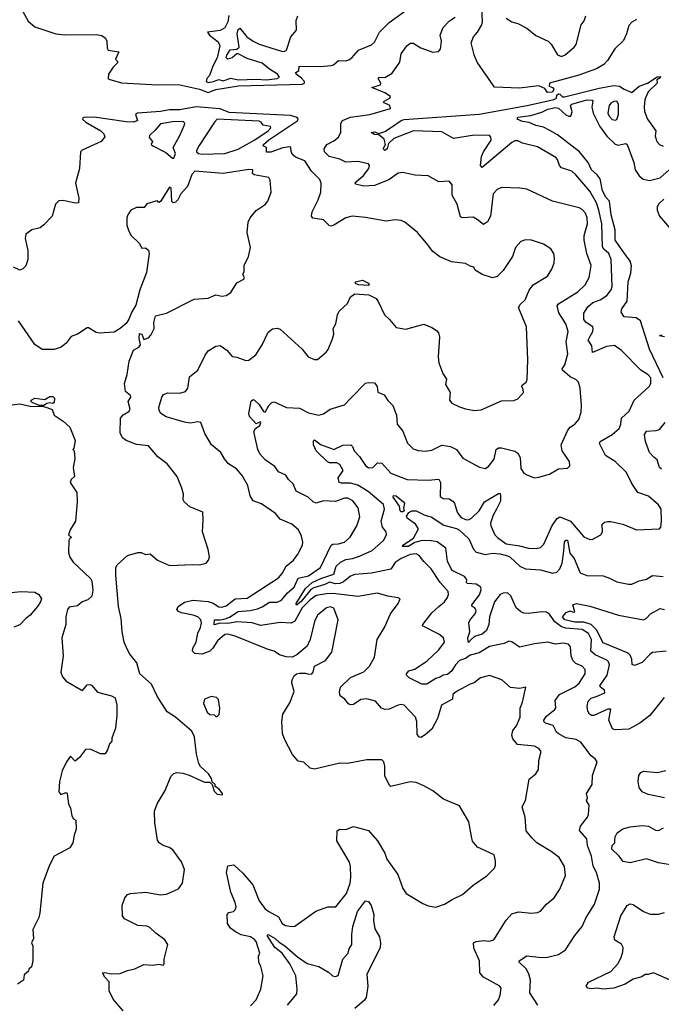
# Model space of a CAD drawing. Extents: x 1552033 to 1694788, y 811965 to 917215.
# Tile 418 of 632: x 1670884 to 1675173, y 842014 to 848599. Entities that reach past the tile are written whole.
import ezdxf

# ---------------------------------------------------------------- set-up
doc = ezdxf.new("R2010")
doc.units = 0

msp = doc.modelspace()

# ---------------------------------------------------------------- linework, layer by layer
at = {"layer": '0CON20XD'}
for points in [[(1670906.4, 848655), (1670940.5, 848590.5), (1670985, 848551.2), (1671125.7, 848505.7), (1671185, 848498.9), (1671395, 848500.8), (1671433.6, 848493.6), (1671457.5, 848475), (1671467.5, 848455), (1671469.3, 848409.3), (1671476.1, 848396.1), (1671546.2, 848385), (1671523.8, 848335), (1671542.5, 848315), (1671509.1, 848280.9), (1671478.1, 848235), (1671475.8, 848205.8), (1671480.7, 848200.7), (1671565, 848176.1), (1671805, 848163.3), (1671945, 848165.2), (1672085.3, 848134.7), (1672145, 848112.7), (1672195, 848132.2), (1672347.1, 848157.1), (1672772.5, 848167.5), (1672788.7, 848175), (1672788.4, 848185), (1672769, 848209), (1672731.4, 848235), (1672728.8, 848245), (1672749.7, 848260.3), (1672752, 848288), (1672893.4, 848286.6), (1672965.9, 848294.1), (1672981.8, 848298.2), (1673015, 848326.2), (1673065, 848324.3), (1673085, 848330), (1673105, 848343.3), (1673150, 848395), (1673235, 848431.4), (1673255, 848450), (1673289.2, 848515), (1673355, 848580), (1673490.3, 848679.7)], [(1674412.4, 848112.4), (1674395, 848139.2), (1674355, 848158.1), (1674225, 848140.9), (1674057.4, 848147.4), (1673942.3, 848315), (1673922.6, 848365), (1673902.9, 848445), (1673917.3, 848485), (1673945, 848515.7), (1673972.7, 848565), (1673977.7, 848585), (1673974.2, 848675.8)], [(1672282.2, 848627.8), (1672274.6, 848585), (1672255.3, 848544.7), (1672225, 848527.8), (1672140, 848515), (1672152.5, 848495), (1672210.9, 848450.9), (1672222.9, 848425), (1672205.4, 848344.6), (1672175, 848288.6), (1672153.3, 848226.7), (1672134.2, 848205), (1672130.9, 848185), (1672145, 848179.4), (1672180, 848185), (1672215, 848198.6), (1672245, 848189.8), (1672295, 848207.7), (1672345, 848197.5), (1672465, 848202.2), (1672535, 848196.4), (1672605, 848205.7), (1672621.2, 848215), (1672607.4, 848235), (1672555, 848267.6), (1672505, 848308.7), (1672405, 848339.2), (1672345, 848370), (1672335, 848370.8), (1672305, 848344.5), (1672274.4, 848334.4), (1672264.3, 848344.3), (1672267.9, 848362.1), (1672291.2, 848398.8), (1672335, 848403.3), (1672352.5, 848415), (1672338.5, 848505), (1672345, 848533.8), (1672355, 848543.8), (1672403.3, 848485), (1672444, 848455), (1672484.4, 848435), (1672635, 848388.9), (1672652.5, 848387.5), (1672666.7, 848395), (1672697.5, 848485), (1672735, 848530), (1672733, 848593), (1672742.5, 848625)], [(1674274.3, 845554.3), (1674325, 845536), (1674355, 845539.2), (1674425, 845559.2), (1674485, 845594.3), (1674545, 845600.6), (1674562.5, 845615), (1674560, 845645), (1674511.4, 845715), (1674504.4, 845755), (1674548.6, 845855), (1674565, 845874.2), (1674596, 845895), (1674620.8, 845925), (1674637.1, 845975), (1674639.7, 846019.7), (1674630, 846135), (1674620, 846175), (1674602.3, 846192.3), (1674565, 846210), (1674513.3, 846255), (1674510, 846265), (1674528.2, 846291.8), (1674549.1, 846365), (1674537.9, 846445), (1674549.6, 846515), (1674534.6, 846565), (1674488.8, 846638.8), (1674476.7, 846685), (1674485, 846698.9), (1674615, 846778.8), (1674663.6, 846826.4), (1674690.9, 846875), (1674704.6, 846954.6), (1674674.7, 847034.7), (1674656.7, 847125), (1674657.5, 847155), (1674678.8, 847235), (1674677.1, 847275), (1674667.1, 847305), (1674645, 847330.4), (1674625, 847341.8), (1674445, 847385.8), (1674275, 847465.6), (1674226.8, 847473.2), (1674105, 847476.9), (1674075, 847464.3), (1674048.1, 847435), (1674030.5, 847285), (1674012.4, 847247.6), (1673985, 847228.8), (1673943.3, 847263.3), (1673915, 847278.2), (1673845, 847274.4), (1673831.1, 847281.1), (1673809.5, 847365), (1673774.3, 847425), (1673774.2, 847494.2), (1673755, 847518.8), (1673685, 847515.8), (1673615, 847554.4), (1673525, 847560), (1673445, 847578), (1673415, 847572.9), (1673351.6, 847528.4), (1673255, 847490), (1673185, 847486.7), (1673130, 847500), (1673126.7, 847505), (1673134, 847515), (1673183.5, 847556.5), (1673218.9, 847605), (1673221.9, 847625), (1673215.7, 847635), (1673145, 847650.7), (1673065, 847645.9), (1673025, 847666.9), (1672952, 847685), (1672922.5, 847715), (1672920, 847735), (1672936.7, 847765), (1672985, 847790), (1673015.8, 847814.2), (1673031.8, 847848.2), (1673030.4, 847905), (1673042.2, 847925), (1673095, 847948.3), (1673225.8, 847965.8), (1673362.5, 848005), (1673357.5, 848025), (1673316.7, 848045), (1673320, 848055), (1673357.5, 848075), (1673362.5, 848085), (1673325, 848111.2), (1673237.5, 848145), (1673295.9, 848164.1), (1673297.3, 848175), (1673281.6, 848205), (1673285.4, 848214.6), (1673325, 848212.8), (1673375, 848242.5), (1673425, 848315.8), (1673435, 848371.4), (1673472.1, 848425), (1673495, 848441.5), (1673515, 848441.8), (1673565, 848411.5), (1673645, 848381.2), (1673683.6, 848386.4), (1673697, 848403), (1673704, 848455), (1673694.4, 848495), (1673715, 848548), (1673758, 848592), (1673795, 848616)], [(1674135, 848610), (1674175, 848584.2), (1674213.9, 848573.9), (1674275, 848543.8), (1674333.4, 848493.4), (1674416.1, 848456.1), (1674436.1, 848436.1), (1674478.8, 848365), (1674505, 848354.2), (1674531.2, 848365), (1674591.2, 848415), (1674605, 848433.3), (1674638.2, 848565), (1674658.4, 848591.6), (1674668, 848625)], [(1675008.3, 848601.7), (1674975, 848581.9), (1674955, 848560), (1674940.8, 848505), (1674919.5, 848460.5), (1674863.4, 848405), (1674814.5, 848325.5), (1674789.3, 848300.7), (1674739, 848271), (1674620.8, 848229.1), (1674425, 848175.6), (1674424.2, 848155), (1674446.8, 848146.8), (1674454.6, 848135), (1674445, 848114.6), (1674412.4, 848112.4)], [(1673685, 844674.4), (1673723.1, 844705), (1673744.4, 844735), (1673751.1, 844755), (1673747.5, 844775), (1673695, 844835.5), (1673635, 844926.5), (1673585, 844976.1), (1673555.6, 845015.6), (1673535, 845027.5), (1673495, 845021.6), (1673434.6, 844995), (1673395, 844967.8), (1673364.3, 844925), (1673235, 844897.9), (1673125, 844889), (1673095, 844877.9), (1673049.5, 844840.5), (1673025, 844829.5), (1672995, 844825.4), (1672955, 844836.6), (1672925, 844821.7), (1672850.2, 844799.8), (1672831.5, 844788.5), (1672765, 844709.1), (1672735, 844684.1), (1672731.8, 844695), (1672795, 844794.7), (1672840.2, 844835), (1672897.7, 844862.3), (1672985, 844891.9), (1672999.7, 844945), (1673028.3, 844971.7), (1673065, 844988.7), (1673109.2, 844995), (1673155, 845011.3), (1673240.1, 845049.9), (1673316, 845115), (1673336.5, 845155), (1673332.9, 845175), (1673308.9, 845205), (1673300.7, 845245), (1673322.8, 845325), (1673316.3, 845356.3), (1673213.5, 845443.5), (1673145, 845486.9), (1673095, 845500.6), (1673035, 845498.5), (1673020, 845505), (1673014.2, 845535), (1673045.7, 845585), (1673024.4, 845625), (1673005, 845635.8), (1672955.3, 845635.3), (1672941.3, 845641.3), (1672866.2, 845715), (1672848.2, 845755), (1672848.3, 845781.7), (1672855, 845788.6), (1672895, 845757.8), (1672962.8, 845732.8), (1672985, 845725.8), (1673045, 845752.9), (1673097.5, 845755), (1673108.8, 845745), (1673120.8, 845715), (1673155, 845676.9), (1673195, 845617.5), (1673215, 845601.5), (1673245, 845603.3), (1673275, 845634.5), (1673305, 845634.3), (1673365, 845565.5), (1673475, 845524.1), (1673615, 845519.4), (1673686.2, 845526.2), (1673696.5, 845505), (1673695, 845410), (1673715, 845398), (1673755, 845394.3), (1673779.4, 845379.4), (1673790.6, 845365), (1673808.9, 845305), (1673821.1, 845285), (1673835, 845270.6), (1673865, 845255.7), (1673885, 845254.4), (1673905, 845264.6), (1673955.2, 845314.8), (1673991.1, 845375), (1674085, 845431.2), (1674095, 845430), (1674098.1, 845418.1), (1674098.3, 845378.3), (1674072.4, 845325), (1674048.6, 845285), (1674031.8, 845231.8), (1674033.9, 845213.9), (1674061.4, 845155), (1674079.2, 845135), (1674135, 845093.3), (1674225, 845080.8), (1674285, 845064.5), (1674337, 845063), (1674365, 845069.2), (1674388, 845092), (1674444.6, 845215.4), (1674477.1, 845262.9), (1674495, 845274.1), (1674567.1, 845245), (1674655, 845140), (1674695, 845122.5), (1674715, 845124.2), (1674770, 845155), (1674780, 845175), (1674777.5, 845225), (1674792.3, 845237.7), (1674815, 845243.8), (1674835, 845244), (1674915, 845224.3), (1675007.6, 845187.6), (1675160, 845195), (1675170, 845205), (1675175.5, 845244.5), (1675172.9, 845325), (1675155, 845354), (1675087.5, 845412.5), (1675016.2, 845436.2), (1674976.2, 845496.2), (1674941.1, 845571.1), (1674864.7, 845644.7), (1674800.6, 845685), (1674759.4, 845765), (1674765, 845777.5), (1674845, 845825.3), (1674890.8, 845865), (1674903.3, 845895), (1674906, 845935), (1674957.9, 845982.1), (1674991.2, 846055), (1675092.5, 846145), (1675102.1, 846165), (1675102.5, 846205), (1675085.6, 846225), (1675036.7, 846255), (1674907.4, 846387.4), (1674859.4, 846419.4), (1674806.9, 846413.1), (1674713.9, 846373.9), (1674708.1, 846418.1), (1674684.7, 846455), (1674698, 846482), (1674715, 846513.8), (1674717.5, 846535), (1674714.3, 846545), (1674671.9, 846575), (1674655.6, 846595), (1674655, 846636.2), (1674682.2, 846677.8), (1674715, 846708.9), (1674765, 846724.7), (1674808.9, 846755), (1674838.5, 846791.5), (1674845.5, 846815), (1674838.4, 846995), (1674822.5, 847035), (1674788.9, 847065), (1674780.4, 847080.4), (1674775.3, 847234.7), (1674756.5, 847325), (1674739.3, 847375), (1674695, 847451.8), (1674602.4, 847562.4), (1674575, 847586.5), (1674505, 847608.6), (1674493.3, 847625), (1674480, 847665), (1674468.3, 847678.3), (1674345, 847748.1), (1674245, 847774.3), (1674215, 847788.6), (1674195, 847789.4), (1674175, 847777.5), (1673975, 847611.2), (1673964.4, 847625), (1673971.1, 847685), (1673984.2, 847715.8), (1674035, 847794), (1674034.5, 847814.5), (1674025, 847824.3), (1673925, 847827.3), (1673785, 847804), (1673705, 847849.4), (1673516.7, 847855), (1673385.9, 847804.1), (1673349.2, 847770.8), (1673340, 847735), (1673325, 847723.8), (1673313.2, 847735), (1673328.5, 847765), (1673319.9, 847799.9), (1673285, 847830), (1673255, 847831.4), (1673234.3, 847845), (1673255, 847849.7), (1673285, 847838.1), (1673325, 847852.1), (1673370.4, 847880.4), (1673433.9, 847926.1), (1673455, 847931.8), (1673955, 847967.6), (1674275.7, 848025), (1674455, 848066.4), (1674471.5, 848075), (1674474.7, 848095.3), (1674485, 848103.8), (1674495, 848101.8), (1674512.5, 848082.5), (1674525, 848082.9), (1674758.8, 848141.2), (1674855, 848159.3), (1674894.7, 848154.7), (1674925.4, 848135.4), (1674975, 848112.9), (1675025, 848155.7), (1675080, 848175), (1675145, 848217.5), (1675168.8, 848218.8), (1675165, 848210), (1675143.8, 848196.2), (1675145, 848174.2), (1675084.2, 848115.8), (1675063.4, 848065), (1675057.6, 848017.6), (1675061.1, 847985), (1675080, 847935), (1675136.9, 847856.9), (1675131.3, 847821.3), (1675142.9, 847785), (1675161.2, 847765), (1675185, 847754.3)], [(1673604.4, 847104.4), (1673543.3, 847175), (1673458.8, 847245), (1673435, 847256), (1673395, 847260), (1673335, 847252.5), (1673195, 847276.9), (1673105.8, 847284.2), (1673065, 847274), (1672985, 847225.6), (1672965, 847219.4), (1672952.7, 847222.7), (1672915, 847260), (1672842.7, 847272.7), (1672834.4, 847285), (1672838.5, 847315), (1672880.5, 847395), (1672897.3, 847445), (1672899.4, 847505), (1672891.1, 847531.1), (1672835.9, 847585.9), (1672790.6, 847655), (1672728.9, 847678.9), (1672709.4, 847695), (1672699.4, 847715), (1672696.5, 847745), (1672689.8, 847749.8), (1672643.1, 847743.1), (1672563.6, 847713.6), (1672534.2, 847714.2), (1672533.8, 847743.8), (1672512.5, 847755), (1672513.6, 847763.6), (1672549.2, 847795), (1672742.6, 847925), (1672745.9, 847935), (1672739.7, 847945), (1672695, 847959.5), (1672285, 847978.9), (1672225, 848002.1), (1672065, 848016.2), (1671955, 847995.8), (1671885, 847995.8), (1671825, 847985.7), (1671672.5, 847975), (1671657.5, 847965), (1671672.5, 847925), (1671647, 847913), (1671595, 847915.7), (1671382, 847948), (1671313.8, 847946.2), (1671306.2, 847943.8), (1671304, 847935), (1671326.9, 847915), (1671427.6, 847855), (1671447.5, 847835), (1671453.1, 847815), (1671428, 847785), (1671302.2, 847727.8), (1671290, 847715), (1671284.3, 847605), (1671257.1, 847505), (1671280, 847405), (1671276.7, 847375), (1671255, 847371.4), (1671175, 847390.6), (1671145, 847388), (1671124.2, 847365), (1671100.8, 847285), (1671045, 847227.1), (1671021.7, 847208.3), (1670965, 847194.4), (1670925.7, 847165), (1670920, 847135), (1670938.9, 847055), (1670939.4, 846995), (1670925, 846953.8), (1670905, 846932), (1670885, 846924.4), (1670842, 846945)], [(1675184.9, 846205), (1675094.8, 846394.8), (1675035, 846584.5), (1675005, 846604.6), (1674925, 846612.9), (1674903.7, 846643.7), (1674908.5, 846665), (1674945, 846715.7), (1674951.6, 846845), (1674968.4, 846905), (1674974.1, 846954.1), (1674965.3, 846985), (1674922.8, 847042.8), (1674865.8, 847125), (1674864, 847195), (1674838.7, 847295), (1674825.9, 847385), (1674802.7, 847412.7), (1674780.3, 847455), (1674764.8, 847535), (1674745, 847562.5), (1674705.9, 847595), (1674684.8, 847645), (1674625.4, 847715.4), (1674478.2, 847828.2), (1674429, 847859), (1674385, 847881.5), (1674335, 847891.2), (1674290.9, 847910.9), (1674245, 847919.2), (1674210, 847935), (1674215, 847947.1), (1674301.1, 847958.9), (1674375, 847980), (1674415, 848001.2), (1674465, 848012.1), (1674487, 848007), (1674535, 847963.5), (1674555, 847953.5), (1674567.5, 847955), (1674576.7, 847983.3), (1674565.4, 848024.6), (1674575, 848033.8), (1674675, 848064.1), (1674710.3, 848060.3), (1674714.3, 848055), (1674708.2, 848015), (1674717.3, 847975), (1674762.5, 847885), (1674809.7, 847819.7), (1674865, 847766.5), (1674885, 847760), (1674935, 847770.8), (1674945.5, 847765.5), (1674989.3, 847645), (1674999.1, 847595), (1675025.4, 847555.4), (1675051.7, 847531.7), (1675095, 847524.7), (1675165, 847542.2), (1675225, 847595.7)], [(1674865, 847927.3), (1674875, 847932.2), (1674888, 847965), (1674886, 848035), (1674875, 848053.8), (1674855, 848053.1), (1674835, 848040.6), (1674825.5, 848025), (1674816.7, 847975), (1674824.7, 847955), (1674845, 847932.3), (1674865, 847927.3)], [(1671915, 847672.5), (1671926.2, 847705), (1671910, 847745), (1671955.4, 847824.6), (1671985, 847896.2), (1671987.3, 847907.3), (1671977.6, 847917.6), (1671905, 847916.7), (1671825, 847903.4), (1671790.4, 847859.6), (1671751.5, 847825), (1671750.7, 847810.7), (1671772.5, 847785), (1671763.3, 847765), (1671774, 847755), (1671860.6, 847710.6), (1671905, 847673.3), (1671915, 847672.5)], [(1672105, 847700), (1672255, 847704.9), (1672345, 847734.1), (1672456.1, 847795), (1672545.3, 847855), (1672563.1, 847875), (1672560, 847885), (1672511.2, 847895), (1672499.2, 847915), (1672485, 847920.4), (1672205, 847933.3), (1672186.2, 847915), (1672083, 847757), (1672066.2, 847725), (1672066.7, 847715), (1672080, 847705), (1672105, 847700)], [(1671575, 841971.2), (1671508.7, 842048.7), (1671483.5, 842105), (1671481.9, 842165), (1671453.3, 842195), (1671437.5, 842225), (1671452.9, 842227.1), (1671495, 842217.3), (1671555, 842219.2), (1671605, 842240.6), (1671655, 842251.4), (1671715, 842280.4), (1671775, 842275.6), (1671815, 842282.5), (1671843.3, 842276.7), (1671850, 842285), (1671850, 842315), (1671874, 842415), (1671855, 842446), (1671795, 842490), (1671755, 842528.6), (1671735, 842537.1), (1671675, 842541.4), (1671586, 842586), (1671571.2, 842605), (1671570, 842675), (1671588, 842725), (1671605, 842748.8), (1671624.1, 842755.9), (1671725, 842764.2), (1671825, 842747.1), (1671865, 842750), (1671945, 842786.2), (1671973.3, 842825), (1671986, 842915), (1671965, 842966.7), (1671907.5, 843047.5), (1671882.8, 843062.8), (1671843.8, 843075), (1671816.2, 843095), (1671805, 843112.5), (1671787, 843227), (1671785.4, 843305), (1671803.3, 843355), (1671857.5, 843445), (1671895, 843537.5), (1671915, 843556.7), (1671935, 843563.8), (1671975, 843560.8), (1672016.9, 843546.9), (1672120.7, 843500.7), (1672155, 843500), (1672170, 843485), (1672185, 843440), (1672205, 843420), (1672240, 843415), (1672240, 843425), (1672216.1, 843456.1), (1672191.7, 843471.7), (1672190, 843485), (1672171.7, 843501.7), (1672167.5, 843525), (1672147.5, 843555), (1672093.3, 843605), (1672082.5, 843625), (1672067, 843687), (1672053, 843803), (1672035, 843840), (1671926.7, 843935), (1671870.9, 843970.9), (1671802.5, 844075), (1671766, 844155), (1671687.5, 844225), (1671668.3, 844298.3), (1671621.2, 844355), (1671604, 844385), (1671583.6, 844436.4), (1671568.8, 844505), (1671563.6, 844593.6), (1671543.8, 844675), (1671526, 844885), (1671526.4, 844933.6), (1671535, 844952.5), (1671605, 845016.7), (1671675, 845036.2), (1671696.1, 845036.1), (1671725, 845023.3), (1671755.8, 845025.8), (1671805, 844983.8), (1671885, 844949.2), (1672040, 844955), (1672085.9, 844954.1), (1672130, 844965), (1672146.1, 844983.9), (1672153, 845007), (1672143.8, 845055), (1672106, 845175), (1672111.2, 845255), (1672107.5, 845305), (1672020.8, 845340.8), (1671984, 845374), (1671977, 845387), (1671978.8, 845425), (1671968.8, 845465), (1671936, 845545), (1671869.7, 845629.7), (1671806.7, 845675), (1671745, 845748.8), (1671665, 845758), (1671595, 845784), (1671572.1, 845802.1), (1671555.8, 845835.8), (1671558, 845935), (1671575, 845957.5), (1671615, 845978), (1671623.1, 845995), (1671610, 846045), (1671627.5, 846075), (1671626, 846085), (1671592.3, 846112.3), (1671586, 846165), (1671603, 846227), (1671615.4, 846315), (1671645, 846388.6), (1671680.5, 846409.5), (1671692.5, 846425), (1671683, 846467), (1671685, 846500), (1671700, 846495), (1671715, 846460), (1671745, 846472.5), (1671760.7, 846489.3), (1671783.3, 846535), (1671780, 846575), (1671791.7, 846618.3), (1671865, 846636.2), (1672050.7, 846729.3), (1672145, 846736.7), (1672195, 846760), (1672235, 846750), (1672265, 846753.8), (1672295.6, 846774.4), (1672335, 846838.8), (1672382.5, 846865), (1672386.7, 846875), (1672376.7, 846895), (1672383.8, 846915), (1672384, 846955), (1672413.8, 847015), (1672426.7, 847075), (1672403.8, 847175), (1672410.8, 847245), (1672424.2, 847275), (1672465.8, 847324.2), (1672525, 847363.8), (1672544.1, 847385.9), (1672566, 847445), (1672559.2, 847525), (1672548.8, 847545), (1672451.3, 847561.3), (1672441.4, 847571.4), (1672443.8, 847595), (1672417, 847597), (1672245, 847571.4), (1672055, 847586.9), (1672034.4, 847565), (1672006.6, 847483.4), (1671960.6, 847435), (1671941.4, 847395), (1671925, 847378), (1671910, 847375), (1671902.3, 847382.3), (1671896.7, 847475), (1671885, 847480), (1671825, 847382.5), (1671815, 847377.5), (1671805, 847387.5), (1671795, 847386.7), (1671735, 847366.7), (1671716.4, 847343.6), (1671665, 847343.8), (1671627.5, 847325), (1671606.7, 847295), (1671601.2, 847275), (1671601.2, 847225), (1671614, 847185), (1671630, 847155), (1671682.5, 847105), (1671701.7, 847071.7), (1671725, 847072.5), (1671745, 847057.5), (1671750, 847035), (1671731.2, 846908.8), (1671687.9, 846792.1), (1671659.6, 846690.4), (1671634.3, 846645.7), (1671615, 846597.5), (1671595, 846567.5), (1671555, 846533.3), (1671515, 846510), (1671415, 846502.5), (1671395, 846507.5), (1671345, 846537.5), (1671335, 846537.5), (1671270, 846495), (1671229.3, 846480.7), (1671193.9, 846436.1), (1671160.7, 846409.3), (1671115, 846393.3), (1671035, 846393.3), (1670985, 846427.5), (1670877.5, 846585)], [(1675191, 847399), (1675154.4, 847365), (1675144.4, 847344.4), (1675145.8, 847325), (1675162, 847285), (1675241, 847191)], [(1672426.4, 842003.6), (1672465.4, 842044.6), (1672496.2, 842115), (1672512.9, 842205), (1672497, 842267), (1672482.5, 842295), (1672480, 842335), (1672490, 842355), (1672465, 842433.1), (1672455, 842447.7), (1672428.1, 842465), (1672365, 842478.4), (1672327.7, 842497.7), (1672293, 842523), (1672273.5, 842555), (1672270.6, 842615), (1672282.7, 842627.3), (1672313.3, 842635), (1672325, 842646), (1672332.2, 842665), (1672324.6, 842694.6), (1672295.5, 842765), (1672267.1, 842895), (1672275, 842941.2), (1672315, 842946.2), (1672375, 842890.6), (1672443.6, 842813.6), (1672485.6, 842705), (1672523.8, 842653.8), (1672545, 842635.8), (1672615, 842598.8), (1672638, 842555), (1672660.6, 842540.6), (1672705, 842533.3), (1672723.3, 842536.7), (1672863.2, 842636.8), (1672945, 842665.8), (1672996.7, 842665), (1673067.8, 842755), (1673092.7, 842825), (1673097.5, 842865), (1673096.5, 842935), (1673089.1, 842965), (1673003.6, 843106.4), (1673007.5, 843175), (1673023.6, 843186.4), (1673065, 843182.5), (1673115, 843204.3), (1673215, 843176.9), (1673276.7, 843106.7), (1673325.5, 843025.5), (1673338, 842985), (1673412, 842882), (1673445, 842787.5), (1673468, 842755), (1673578.3, 842688.3), (1673615, 842672), (1673665, 842664.2), (1673725, 842683.3), (1673774.2, 842715), (1673845, 842747.5), (1673915, 842810), (1674006.2, 842873.8), (1674058.5, 842925), (1674065.5, 842945), (1674065.5, 842974.5), (1674055, 843014.2), (1673945.4, 843065.4), (1673910.6, 843105), (1673905, 843136.7), (1673885.6, 843235), (1673825, 843341.9), (1673717.5, 843385), (1673645, 843441.2), (1673585, 843476.2), (1673535, 843496.7), (1673495, 843501.2), (1673365, 843471.2), (1673357.5, 843475), (1673325, 843540), (1673325.9, 843605.9), (1673318.8, 843635), (1673305, 843650), (1673205, 843650), (1673075, 843624), (1673025, 843627.5), (1672855, 843586), (1672825, 843594), (1672784.2, 843634.2), (1672745, 843641.2), (1672708, 843685), (1672655, 843786.7), (1672641.9, 843825), (1672635.6, 843905), (1672643.1, 843955), (1672689.7, 844030.3), (1672719.2, 844105), (1672704.5, 844165), (1672705.6, 844185), (1672718.9, 844211.1), (1672735, 844224.3), (1672755, 844229.2), (1672795, 844228), (1672815, 844221.2), (1672836.7, 844225), (1672846, 844235), (1672854.5, 844275.5), (1672927.4, 844312.6), (1672971.7, 844368.3), (1673012.9, 844585), (1672984.5, 844664.5), (1672961.7, 844671.7), (1672935, 844666.7), (1672875, 844616), (1672855, 844573.3), (1672826.9, 844455), (1672805, 844410), (1672737.9, 844352.1), (1672705, 844335.8), (1672665, 844338), (1672620.3, 844350.3), (1672585.4, 844375.4), (1672546.3, 844386.3), (1672325, 844476.9), (1672275, 844490.6), (1672255, 844487.5), (1672205.6, 844445), (1672175.4, 844395), (1672155.2, 844374.8), (1672105, 844355.3), (1672055, 844359.2), (1672040, 844375), (1672040.6, 844395), (1672063.2, 844436.8), (1672074.1, 844495.9), (1672092.5, 844535), (1672098.9, 844565), (1672096.2, 844585), (1672074.4, 844605), (1672045, 844617.2), (1671965, 844632.1), (1671945, 844641.4), (1671934.2, 844655), (1671942.9, 844675), (1671986.7, 844703.3), (1672042.6, 844717.4), (1672145, 844708.6), (1672176.7, 844696.7), (1672215, 844671.3), (1672235, 844669.2), (1672265, 844679.1), (1672325.2, 844724.8), (1672405, 844730.9), (1672615, 844866.9), (1672638.9, 844895), (1672664.7, 844945.3), (1672715.4, 844984.6), (1672744.5, 845025.5), (1672774, 845085), (1672777.5, 845105), (1672768, 845145), (1672747.3, 845187.3), (1672702.5, 845225), (1672625, 845258.8), (1672595, 845296), (1672500.9, 845360.9), (1672445, 845381.2), (1672425.8, 845415), (1672408.6, 845485), (1672371.5, 845551.5), (1672333.3, 845595), (1672279.1, 845629.1), (1672252.4, 845662.4), (1672229.2, 845705), (1672165.4, 845755.4), (1672122, 845832), (1672095, 845906.2), (1672075, 845910), (1672025, 845900.3), (1671985, 845906.6), (1671862.7, 845942.7), (1671828, 845965), (1671815.6, 845985.6), (1671813.5, 846005), (1671834.4, 846075), (1671845, 846092), (1671875, 846103.1), (1671955, 846101.5), (1671993, 846113), (1672008.5, 846135), (1672019.6, 846210.4), (1672075, 846254.2), (1672123.6, 846356.4), (1672145, 846384.2), (1672195, 846415.7), (1672225, 846421.2), (1672269.7, 846389.7), (1672305, 846346.2), (1672335, 846342), (1672395, 846320), (1672415, 846322), (1672463.1, 846356.9), (1672505.7, 846425), (1672545, 846510), (1672575, 846532), (1672605, 846537.1), (1672625, 846530), (1672773.3, 846395), (1672812.5, 846345), (1672855, 846326.7), (1672875, 846327.5), (1672932.5, 846375), (1672945.9, 846394.1), (1672976, 846465), (1672983.8, 846495), (1672980, 846535), (1672997.5, 846565), (1673009.2, 846625), (1673020.3, 846649.7), (1673075, 846702), (1673095.6, 846745), (1673125, 846765.5), (1673218.1, 846758.1), (1673266.2, 846735), (1673281.2, 846715), (1673322.2, 846625), (1673355.7, 846595), (1673400.5, 846540.5), (1673465, 846530), (1673585, 846562), (1673640.3, 846540.3), (1673671.2, 846521.2), (1673683.8, 846505), (1673690.8, 846475), (1673682.5, 846345), (1673685.8, 846305), (1673713.7, 846233.7), (1673738, 846195), (1673730.8, 846159.2), (1673761.5, 846105), (1673758, 846055), (1673773.3, 846035), (1673825, 846010.8), (1673865, 845996), (1673925, 845986.2), (1673969.5, 845990.5), (1674105, 846049.2), (1674188.3, 846051.7), (1674215, 846063.3), (1674251.2, 846105), (1674250, 846125), (1674240, 846145), (1674243.3, 846155), (1674270, 846175), (1674276.1, 846193.9), (1674281.4, 846325), (1674271.4, 846545), (1674217.5, 846675), (1674228.6, 846695), (1674262.9, 846725), (1674288.8, 846791.2), (1674316.2, 846825), (1674412, 846885), (1674440.3, 846929.7), (1674456.8, 846973.2), (1674459.2, 847005), (1674453.8, 847035), (1674435, 847066.7), (1674385, 847098.8), (1674305, 847123.8), (1674265, 847126), (1674235, 847116.2), (1674198.8, 847075), (1674177.5, 847015), (1674115, 846922), (1674075, 846881.2), (1674045, 846872), (1673975, 846896.2), (1673930, 846925), (1673920, 846945), (1673895, 846950), (1673865, 846968), (1673770.3, 846980.3), (1673692.6, 847012.6), (1673645, 847048), (1673604.4, 847104.4)], [(1673215, 846822.5), (1673150, 846825), (1673130, 846835), (1673130, 846845), (1673175, 846856.7), (1673216.4, 846836.4), (1673220, 846825), (1673215, 846822.5)], [(1675195, 846477.5), (1675160, 846485), (1675178.3, 846491.7)], [(1674053.3, 842005), (1674085.5, 842044.5), (1674096.9, 842075), (1674101.7, 842121.7), (1674093.8, 842135), (1673984.4, 842194.4), (1673960, 842225), (1673958.1, 842305), (1673919.8, 842389.8), (1673916.9, 842425), (1673935.4, 842434.6), (1673985, 842441.5), (1674025, 842435.7), (1674053.8, 842445), (1674135, 842576.7), (1674175, 842618), (1674218.3, 842631.7), (1674305.7, 842624.3), (1674345, 842627.5), (1674365, 842635.8), (1674405, 842684.4), (1674456.9, 842725), (1674495.6, 842784.4), (1674532, 842875), (1674526.7, 842935), (1674490, 842995), (1674436.3, 843036.3), (1674340.8, 843095), (1674306.9, 843126.9), (1674270, 843175), (1674264.2, 843265), (1674243.1, 843335), (1674265, 843377.5), (1674290.9, 843519.1), (1674334.3, 843555), (1674353.1, 843585), (1674354.2, 843645), (1674370, 843705), (1674355, 843724), (1674325, 843739.4), (1674212, 843752), (1674180.3, 843790.3), (1674173.8, 843815), (1674180, 843845), (1674205, 843876.2), (1674228.6, 843935), (1674230, 843995), (1674245.7, 844035), (1674267.5, 844135), (1674225, 844125.8), (1674165, 844133.3), (1674108, 844185), (1674025, 844212.5), (1673965, 844198.6), (1673923.3, 844165), (1673894.4, 844155.6), (1673803.4, 844106.6), (1673780, 844085), (1673776.7, 844055), (1673703.1, 844015), (1673676.8, 843925), (1673638.2, 843855), (1673595, 843815.5), (1673565, 843798.6), (1673552.5, 843802.5), (1673541.5, 843821.5), (1673538, 843905), (1673530.8, 843935), (1673453.8, 844015), (1673435, 844019.5), (1673415, 844015.5), (1673355, 843988.6), (1673325, 843985.8), (1673303.8, 843995), (1673262.3, 844042.3), (1673205, 844057.8), (1673165, 844052.5), (1673115, 844019.2), (1673095, 844016), (1673082.9, 844022.9), (1673056.7, 844055), (1673027.1, 844077.1), (1673021.1, 844101.1), (1673029.1, 844135), (1673095, 844200.7), (1673185, 844236.9), (1673221.5, 844275), (1673256.9, 844335), (1673274, 844455), (1673322.5, 844535), (1673363.6, 844626.4), (1673413.8, 844695), (1673427.5, 844725), (1673415, 844733.3), (1673345, 844744.2), (1673275, 844763.3), (1673145, 844740.6), (1672978.8, 844761.2), (1672935, 844760.2), (1672865, 844747.7), (1672825, 844719.4), (1672773.4, 844665), (1672723.5, 844576.5), (1672697.9, 844562.1), (1672625, 844566.7), (1672495, 844547.9), (1672437.5, 844565), (1672335, 844571.2), (1672275, 844560.8), (1672225, 844563.3), (1672185, 844552.3), (1672185.6, 844585), (1672225, 844584.7), (1672257.3, 844592.7), (1672286.1, 844603.9), (1672345, 844640.9), (1672425, 844647.3), (1672475, 844659.5), (1672505, 844671.4), (1672555, 844704.2), (1672605, 844704.3), (1672635, 844716.4), (1672673.9, 844766.1), (1672719.2, 844805), (1672746.1, 844863.9), (1672815, 844879.1), (1672896, 844935), (1672965.8, 845084.2), (1672977.7, 845092.3), (1673015, 845093.8), (1673054.7, 845105.3), (1673092.7, 845137.3), (1673137.8, 845215), (1673158.9, 845275), (1673146.7, 845335), (1673111.5, 845381.5), (1673078.4, 845398.4), (1673055, 845400), (1672995, 845377.4), (1672915, 845381.7), (1672865, 845364.8), (1672845, 845374.7), (1672811.8, 845405), (1672731.5, 845445), (1672711.3, 845495), (1672681.5, 845525), (1672663.4, 845553.4), (1672614.2, 845575), (1672590.4, 845610.4), (1672524.3, 845655), (1672489.4, 845695), (1672475.6, 845725), (1672449.2, 845845), (1672460, 845865), (1672490, 845885), (1672497.1, 845905), (1672495, 845908.8), (1672465, 845896), (1672420, 845945), (1672417.1, 845965), (1672432.2, 846047.8), (1672445, 846060), (1672455, 846054), (1672485.6, 846025.6), (1672515, 845977.8), (1672525, 845973.6), (1672550.5, 846019.5), (1672570.8, 846039.2), (1672585, 846042.5), (1672666.7, 846005), (1672755, 846000.4), (1672815, 845969.2), (1672885, 845953.5), (1672915, 845962.2), (1672958.8, 845995), (1673055, 846022.5), (1673095.7, 846065), (1673195, 846167.5), (1673215, 846173.8), (1673255, 846171.2), (1673274, 846145), (1673278.8, 846108.8), (1673321.2, 846091.2), (1673345, 846053.3), (1673378.3, 846018.3), (1673403.8, 845955), (1673407.5, 845895), (1673445, 845846.2), (1673477.5, 845767.5), (1673515, 845730), (1673547.8, 845717.8), (1673597.2, 845712.8), (1673639.8, 845720.2), (1673705, 845753.3), (1673765, 845745.8), (1673804.4, 845725), (1673846.8, 845666.8), (1673957, 845607), (1673995, 845598), (1674018.9, 845611.1), (1674055, 845659.2), (1674070, 845725), (1674085, 845735.6), (1674105, 845735.5), (1674193.6, 845713.6), (1674215, 845699.4), (1674230.4, 845670.4), (1674235, 845596.7), (1674255, 845566.7), (1674274.3, 845554.3)], [(1670834, 846024), (1670885, 846030), (1670955, 846014.2), (1671043, 846013), (1671065, 846006.7), (1671101.2, 845991.2), (1671115, 845953.3), (1671175, 845913.8), (1671220, 845875), (1671256.2, 845785), (1671247, 845733), (1671240, 845725), (1671247.5, 845715), (1671253.6, 845663.6), (1671242.5, 845605), (1671250, 845545), (1671227.5, 845525), (1671222.5, 845505), (1671266.4, 845436.4), (1671268.8, 845375), (1671257.5, 845245), (1671221.7, 845188.3), (1671210, 845155), (1671230, 845135), (1671220, 845130), (1671213.6, 845116.4), (1671210, 845035), (1671218.8, 845005), (1671240.9, 844970.9), (1671357.5, 844862.5), (1671366, 844845), (1671374.1, 844784.1), (1671367.3, 844742.7), (1671340.7, 844719.3), (1671301.2, 844705), (1671271.6, 844678.4), (1671215, 844669.2), (1671204.4, 844655), (1671192.9, 844605), (1671192, 844555), (1671166, 844465), (1671175.8, 844345), (1671158.8, 844235), (1671171.2, 844205), (1671195, 844176.2), (1671295, 844116.7), (1671305, 844113.3), (1671335, 844150), (1671353, 844153), (1671365, 844147.5), (1671405, 844102.5), (1671497, 844077), (1671523, 844063), (1671534, 844015), (1671534.2, 843945), (1671525, 843860), (1671500, 843795), (1671500, 843775), (1671483.9, 843756.1), (1671471.2, 843715), (1671455, 843690), (1671425, 843688.8), (1671355, 843720), (1671325, 843718.8), (1671285, 843664), (1671255, 843640), (1671225, 843672.5), (1671196.2, 843635), (1671168.8, 843575), (1671151.2, 843505), (1671146.7, 843435), (1671158.3, 843418.3), (1671195, 843430), (1671201.7, 843421.7), (1671211.2, 843355), (1671223.8, 843325), (1671233.6, 843273.6), (1671243.6, 843253.6), (1671260, 843245), (1671262.5, 843185), (1671247.5, 843145), (1671240, 843095), (1671220, 843060), (1671114.6, 843005.4), (1671084.6, 842945.4), (1671039.2, 842825), (1671020, 842625), (1671012.5, 842595), (1670973.3, 842515), (1670977.5, 842455), (1670962.5, 842425), (1670972.5, 842405), (1670972.5, 842305), (1670962.5, 842265), (1670945, 842250), (1670942.5, 842235), (1670915, 842210), (1670910, 842175), (1670870.7, 842149.3)], [(1671045, 846020), (1671015, 846020), (1670968.3, 846038.3), (1670960, 846045), (1670960, 846055), (1670985, 846067.5), (1671051.7, 846058.3), (1671085, 846080), (1671105, 846080), (1671117, 846067), (1671115, 846040), (1671105, 846033.3), (1671085, 846037.5), (1671065, 846032.5), (1671045, 846020)], [(1675175, 845592.9), (1675161.2, 845605), (1675145.4, 845655), (1675122.6, 845672.6), (1675093.6, 845705), (1675067.3, 845777.3), (1675061.8, 845825), (1675075, 845846.2), (1675138.6, 845851.4), (1675160.5, 845859.5), (1675197.8, 845905)], [(1673435, 845307.5), (1673428.6, 845315), (1673422.9, 845345), (1673381.6, 845405), (1673382.8, 845417.3), (1673400, 845415), (1673450.8, 845375), (1673455.6, 845365), (1673449.2, 845335), (1673454.2, 845315), (1673445, 845308.1), (1673435, 845307.5)], [(1674744.1, 844074.1), (1674795, 844097.5), (1674794.2, 844115), (1674766, 844135), (1674763.2, 844145), (1674810.8, 844215), (1674826.2, 844285), (1674819.1, 844305), (1674808.6, 844315), (1674731.5, 844351.5), (1674701.4, 844375), (1674707.5, 844455), (1674686.7, 844495), (1674645, 844519.8), (1674535, 844529.4), (1674505, 844537.9), (1674461.7, 844571.7), (1674425, 844623.6), (1674405, 844636.8), (1674375, 844639.7), (1674285, 844626.9), (1674255, 844629.2), (1674235, 844638.5), (1674202.7, 844665), (1674167, 844747), (1674146, 844766), (1674115, 844764.8), (1674095, 844754.8), (1674058.2, 844705), (1674024.1, 844605.9), (1674020.5, 844555), (1674005.7, 844514.3), (1673975, 844488.9), (1673925, 844473.9), (1673901.8, 844455), (1673885, 844433.3), (1673881.5, 844445), (1673880.9, 844465), (1673894.3, 844505), (1673886.5, 844565), (1673895, 844586.2), (1673928.2, 844625), (1673934.6, 844645), (1673925.6, 844665), (1673908.8, 844675), (1673905.8, 844685), (1673957.7, 844752.3), (1673970, 844785), (1673966.9, 844805), (1673935, 844823.6), (1673877.6, 844827.6), (1673871.4, 844835), (1673872.2, 844855), (1673857.5, 844875), (1673775, 844914.6), (1673743.9, 844975), (1673733.7, 845063.7), (1673675, 845106.6), (1673635, 845114.7), (1673575, 845116.6), (1673525, 845101.8), (1673480, 845075), (1673443.3, 845075), (1673446.2, 845085), (1673517.5, 845132.5), (1673550, 845195), (1673530.4, 845225), (1673474.3, 845265), (1673470.6, 845279.4), (1673485, 845302.5), (1673504.5, 845315.5), (1673535, 845315.5), (1673587.4, 845287.4), (1673615, 845279.8), (1673635, 845274.7), (1673718.7, 845218.7), (1673805, 845197.2), (1673824.7, 845185), (1673887.5, 845127.5), (1673917.2, 845057.3), (1673935, 845038.9), (1673995, 845022.6), (1674045, 845031), (1674095, 845026.9), (1674145, 845014.1), (1674162.2, 845005), (1674227.3, 844945), (1674265, 844927.4), (1674365, 844919), (1674445, 844896.7), (1674475.2, 844904.8), (1674494, 844926), (1674509.8, 844965), (1674522.6, 845045), (1674525, 845105.8), (1674535, 845119.3), (1674545, 845117.2), (1674561.8, 845031.8), (1674590, 844995), (1674630.2, 844900.2), (1674675, 844881.6), (1674785, 844879.4), (1674827.5, 844865), (1674875, 844840.5), (1674953.7, 844823.7), (1674975.5, 844824.5), (1675025, 844847.1), (1675075, 844858.1), (1675115, 844882), (1675185, 844875.8)], [(1670785, 844763.3), (1670895, 844774.6), (1670985, 844769.5), (1671012, 844755), (1671029.2, 844725), (1671024, 844705), (1671004.2, 844675), (1670955, 844617.1), (1670924.6, 844595.4), (1670885, 844552.5), (1670845, 844535.8)], [(1674348, 842008), (1674295, 842091.2), (1674298.7, 842175), (1674287.9, 842217.9), (1674270.7, 842250.7), (1674223.8, 842295), (1674222, 842305), (1674275, 842338.5), (1674375, 842326.5), (1674411.7, 842328.3), (1674485, 842346.7), (1674531.7, 842378.3), (1674595.8, 842475), (1674645, 842533.8), (1674671.1, 842595), (1674726, 842684), (1674760.8, 842785), (1674760.7, 842825), (1674739.3, 842895), (1674718.5, 842938.5), (1674705.4, 843005), (1674679.2, 843075), (1674675, 843121.2), (1674625.7, 843175.7), (1674632.5, 843205), (1674678.8, 843265), (1674686, 843284), (1674690, 843345), (1674672.5, 843375), (1674678.8, 843395), (1674673.3, 843425), (1674710, 843485), (1674714, 843545), (1674743.8, 843635), (1674730, 843655), (1674704.2, 843675), (1674635, 843768.1), (1674605, 843784.5), (1674535.3, 843795.3), (1674484.2, 843824.2), (1674473.4, 843833.4), (1674449.8, 843879.8), (1674398.5, 843895), (1674388.8, 843905), (1674388.2, 843915), (1674405, 843940.5), (1674462.5, 843985), (1674467.6, 843997.6), (1674464.4, 844045), (1674492.2, 844085), (1674595, 844136.7), (1674625, 844161.5), (1674663.8, 844225), (1674663.9, 844253.9), (1674645, 844274.5), (1674602.6, 844292.6), (1674582.4, 844312.4), (1674569.6, 844345), (1674566.4, 844405), (1674552.2, 844422.2), (1674515, 844428.8), (1674465, 844422.1), (1674414.6, 844435.4), (1674324.7, 844425.3), (1674225, 844402.7), (1674175, 844438.1), (1674155, 844443.3), (1674121.8, 844428.2), (1674025, 844406.7), (1673955, 844365.2), (1673895, 844349.7), (1673865, 844326.5), (1673825, 844312.8), (1673796.9, 844285), (1673772.4, 844245), (1673745, 844220.6), (1673716, 844215), (1673695, 844200.9), (1673665, 844192.9), (1673605, 844155.8), (1673572.5, 844155), (1673487.9, 844197.9), (1673470.8, 844215), (1673470, 844225), (1673485, 844244.4), (1673525, 844254.4), (1673609, 844311), (1673685.4, 844385), (1673724.4, 844435), (1673716.9, 844465), (1673685, 844490), (1673577.5, 844545), (1673578.6, 844555), (1673638.3, 844631.7), (1673685, 844674.4)], [(1675205, 844375.4), (1675115, 844366.4), (1675095.6, 844354.4), (1675045, 844300.8), (1674995, 844280), (1674977.5, 844287.5), (1674975, 844322.5), (1674965, 844348.6), (1674952.2, 844362.2), (1674785, 844432.7), (1674739, 844519), (1674703.4, 844553.4), (1674655, 844570.9), (1674595, 844568.8), (1674527.5, 844585), (1674512.5, 844605), (1674537.5, 844635), (1674565, 844646.7), (1674585, 844637.5), (1674595, 844640), (1674582.5, 844685), (1674605.5, 844694.5), (1674695, 844677.1), (1674886.3, 844616.3), (1675054.3, 844585.7), (1675075, 844595.8), (1675100.8, 844625), (1675165, 844661.9), (1675195, 844654.5)], [(1672205, 843940), (1672217, 843953), (1672222.5, 843995), (1672212.5, 844052.5), (1672200, 844065), (1672165, 844072.5), (1672120, 844055), (1672112.5, 844025), (1672137, 843967), (1672155, 843952.5), (1672185, 843950), (1672195, 843940), (1672205, 843940)], [(1675191.5, 844065), (1675097.5, 843945), (1675030.6, 843895), (1674955, 843853.4), (1674865, 843849.2), (1674845.8, 843855.8), (1674822.9, 843915), (1674835, 843987.5), (1674815, 843987.1), (1674722.5, 843945), (1674707.5, 843945), (1674693.3, 843955), (1674681.2, 843975), (1674676.7, 844005), (1674685, 844042.5), (1674705, 844062), (1674744.1, 844074.1)], [(1675195, 843395.6), (1675085, 843418.1), (1675044.5, 843434.5), (1675024.2, 843465), (1675018.8, 843505), (1675023.3, 843545), (1675036.7, 843565), (1675055, 843572.5), (1675144.6, 843564.6), (1675202.7, 843577.3)], [(1675285, 842937.8), (1675155, 842961.2), (1675075, 842986.4), (1674965, 842960), (1674918, 842968), (1674890.5, 843005), (1674842.3, 843052.3), (1674844.4, 843075.6), (1674862.5, 843095), (1674862.1, 843112.1), (1674864.4, 843135), (1674879.1, 843160.9), (1674915, 843188.2), (1674965, 843201.9), (1675045, 843210.6), (1675087.5, 843205), (1675135, 843178.8), (1675155, 843176.2), (1675188.8, 843195)], [(1672675, 842008), (1672736, 842085), (1672740, 842115), (1672730.6, 842205), (1672689.6, 842285), (1672639.6, 842355), (1672589.6, 842395), (1672538, 842475), (1672545, 842480.8), (1672591.8, 842455), (1672618.6, 842428.6), (1672657.5, 842405), (1672742, 842332), (1672805, 842287.1), (1672885, 842266.1), (1672948.1, 842228.1), (1672975, 842204.2), (1672995, 842200), (1673014, 842206), (1673043.6, 842315), (1673080.4, 842355), (1673087.3, 842385), (1673105.5, 842415), (1673105, 842480), (1673112.2, 842535), (1673142.7, 842635), (1673195, 842706), (1673215, 842702), (1673234.3, 842675), (1673250.6, 842615), (1673248.5, 842575), (1673258.9, 842518.9), (1673290, 842465), (1673295.8, 842424.2), (1673294.4, 842395), (1673205, 842213.8), (1673211.8, 842135), (1673201.2, 842058.8), (1673189, 842041), (1673125.2, 841985)], [(1675227.4, 842177.4), (1675120, 842225), (1675085, 842213.3), (1675065, 842213.3), (1675042.5, 842197.5), (1674985, 842182.9), (1674931.9, 842148.1), (1674855, 842122.2), (1674785, 842114.2), (1674745, 842121.5), (1674705, 842117.1), (1674682.3, 842122.3), (1674671.4, 842135), (1674687.2, 842162.8), (1674835, 842234.5), (1674882.9, 842285), (1674905, 842326.2), (1674916.6, 842365), (1674917.7, 842395), (1674906.6, 842416.6), (1674862.6, 842442.6), (1674857.5, 842465), (1674903.3, 842605), (1674944.2, 842675), (1674965, 842685.7), (1674985, 842681.4), (1675055, 842634.4), (1675097.6, 842617.6), (1675155, 842617.3), (1675195, 842627.3)]]:
    msp.add_lwpolyline(points, dxfattribs=at)

doc.saveas('drawing.dxf')
